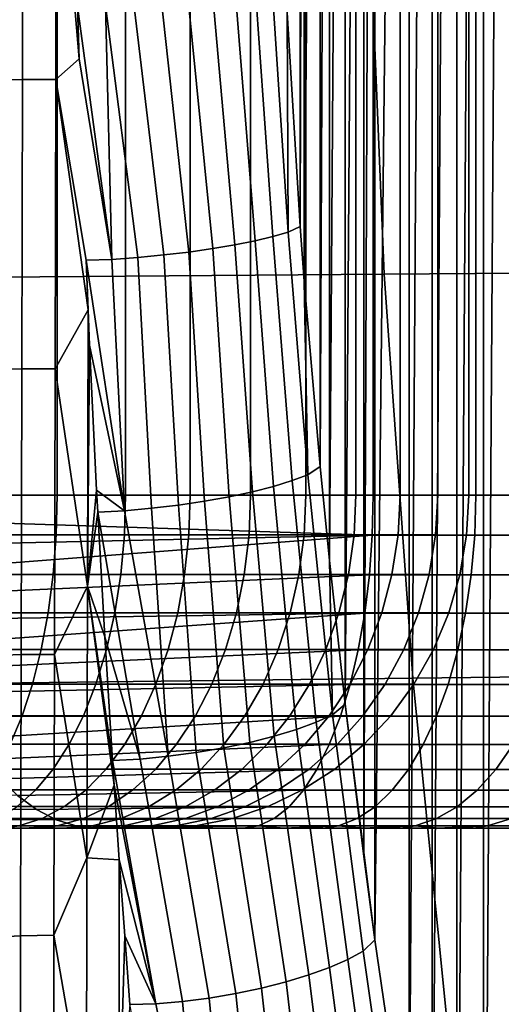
# Model space of a CAD drawing. Header units: metres. Extents: x -240 to 45, y -77 to 27.
# Tile 340 of 656: x -193.752 to -193.029, y -2.264 to -0.787. Entities that reach past the tile are written whole.
import ezdxf

# ---------------------------------------------------------------- set-up
doc = ezdxf.new("R2010")
doc.units = ezdxf.units.M
doc.layers.add('solid_102011X2', color=7, linetype='CONTINUOUS')

msp = doc.modelspace()

# ---------------------------------------------------------------- linework, layer by layer
at = {"layer": 'solid_102011X2'}
for points in [[(-193.05571, 3.146098, 274.219421), (-193.012863, 3.350034, 274.314209), (-193.055573, -3.146778, 274.219727)], [(-193.012863, 3.350034, 274.314209), (-193.012726, -3.350688, 274.314545), (-193.055573, -3.146778, 274.219727)], [(-193.095734, 2.939417, 274.130859), (-193.05571, 3.146098, 274.219421), (-193.095596, -2.94012, 274.131134)], [(-193.05571, 3.146098, 274.219421), (-193.055573, -3.146778, 274.219727), (-193.095596, -2.94012, 274.131134)], [(-193.132904, 2.730541, 274.048615), (-193.095734, 2.939417, 274.130859), (-193.132782, -2.731262, 274.048889)], [(-193.095734, 2.939417, 274.130859), (-193.095596, -2.94012, 274.131134), (-193.132782, -2.731262, 274.048889)], [(-193.132904, 2.730541, 274.048615), (-193.167099, -2.520084, 273.9729), (-193.167221, 2.519347, 273.972656)], [(-193.132904, 2.730541, 274.048615), (-193.132782, -2.731262, 274.048889), (-193.167099, -2.520084, 273.9729)], [(-193.21846, -2.167392, 273.859283), (-193.218338, 2.168066, 273.859528), (-193.167221, 2.519347, 273.972656)], [(-193.167099, -2.520084, 273.9729), (-193.21846, -2.167392, 273.859283), (-193.167221, 2.519347, 273.972656)], [(-193.235138, -2.042292, 273.822357), (-193.235672, 2.03804, 273.821198), (-193.218338, 2.168066, 273.859528)], [(-193.21846, -2.167392, 273.859283), (-193.235138, -2.042292, 273.822357), (-193.218338, 2.168066, 273.859528)], [(-193.263214, -1.8136, 273.760254), (-193.263092, 1.814524, 273.760498), (-193.235672, 2.03804, 273.821198)], [(-193.235138, -2.042292, 273.822357), (-193.263214, -1.8136, 273.760254), (-193.235672, 2.03804, 273.821198)], [(-193.286804, -1.598263, 273.708038), (-193.287247, 1.594033, 273.707062), (-193.263092, 1.814524, 273.760498)], [(-193.263214, -1.8136, 273.760254), (-193.286804, -1.598263, 273.708038), (-193.263092, 1.814524, 273.760498)], [(-193.300766, -1.457293, 273.677124), (-193.300659, 1.458608, 273.677368), (-193.287247, 1.594033, 273.707062)], [(-193.286804, -1.598263, 273.708038), (-193.300766, -1.457293, 273.677124), (-193.287247, 1.594033, 273.707062)], [(-193.915009, 1.5, 272.730133), (-193.915009, -1.5, 272.730133), (-193.221146, -1.5, 272.435608), (-193.221146, 1.5, 272.435608)], [(-193.803177, 1.5, 266.720459), (-193.69574, 1.5, 266.763794), (-193.69574, -1.5, 266.763794), (-193.803177, -1.5, 266.720459)], [(-193.69574, 1.5, 266.763794), (-193.592987, 1.5, 266.817291), (-193.592987, -1.5, 266.817291), (-193.69574, -1.5, 266.763794)], [(-193.592987, 1.5, 266.817291), (-193.495865, 1.5, 266.880432), (-193.495865, -1.5, 266.880432), (-193.592987, -1.5, 266.817291)], [(-193.495865, 1.5, 266.880432), (-193.405289, 1.5, 266.952667), (-193.405289, -1.5, 266.952667), (-193.495865, -1.5, 266.880432)], [(-193.405289, 1.5, 266.952667), (-193.322098, 1.5, 267.033264), (-193.322098, -1.5, 267.033264), (-193.405289, -1.5, 266.952667)], [(-193.322098, 1.5, 267.033264), (-193.24707, 1.5, 267.121552), (-193.24707, -1.5, 267.121552), (-193.322098, -1.5, 267.033264)], [(-193.24707, 1.5, 267.121552), (-193.180893, 1.5, 267.216614), (-193.180893, -1.5, 267.216614), (-193.24707, -1.5, 267.121552)], [(-193.067078, 1.5, 272.362305), (-193.221146, 1.5, 272.435608), (-193.221146, -1.5, 272.435608), (-193.067078, -1.5, 272.362305)], [(-193.180893, 1.5, 267.216614), (-193.124207, 1.5, 267.317657), (-193.124207, -1.5, 267.317657), (-193.180893, -1.5, 267.216614)], [(-193.124207, 1.5, 267.317657), (-193.077515, 1.5, 267.423676), (-193.077515, -1.5, 267.423676), (-193.124207, -1.5, 267.317657)], [(-192.135437, 1.5, 269.877869), (-192.135437, -1.5, 269.877869), (-193.077515, -1.5, 267.423676), (-193.077515, 1.5, 267.423676)], [(-192.91983, 1.5, 272.276154), (-193.067078, 1.5, 272.362305), (-193.067078, -1.5, 272.362305), (-192.91983, -1.5, 272.276154)], [(-193.324661, -1.179034, 273.624268), (-193.324844, 1.176504, 273.62384), (-193.300659, 1.458608, 273.677368)], [(-193.300766, -1.457293, 273.677124), (-193.324661, -1.179034, 273.624268), (-193.300659, 1.458608, 273.677368)], [(-193.330795, -1.097036, 273.610687), (-193.330673, 1.098623, 273.610962), (-193.324844, 1.176504, 273.62384)], [(-193.324661, -1.179034, 273.624268), (-193.330795, -1.097036, 273.610687), (-193.324844, 1.176504, 273.62384)], [(-193.330795, -1.097036, 273.610687), (-193.350586, -0.775712, 273.566864), (-193.330673, 1.098623, 273.610962)], [(-193.746918, -0.438985, 273.36319), (-193.74765, -0.876566, 273.405823), (-193.797043, -0.877491, 273.398987), (-193.796341, -0.439435, 273.356445)], [(-193.74765, -0.876566, 273.405823), (-193.746918, -0.438985, 273.36319), (-193.697052, -0.438937, 273.36377), (-193.697769, -0.876443, 273.406525)], [(-193.697769, -0.876443, 273.406525), (-193.697052, -0.438937, 273.36377), (-193.662949, -0.845207, 273.399261)], [(-193.697052, -0.438937, 273.36377), (-193.665161, -0.766594, 273.390167), (-193.662949, -0.845207, 273.399261)], [(-193.229675, -0.560741, 333.786224), (-194.911926, -0.566999, 332.223724), (-194.886261, -1.181712, 332.200592), (-193.204575, -1.168671, 333.763092)], [(-191.527008, -0.554554, 335.337036), (-193.229675, -0.560741, 333.786224), (-193.204575, -1.168671, 333.763092), (-191.502487, -1.155777, 335.313904)], [(-193.398148, -0.743397, 273.490936), (-193.372864, -0.738516, 273.524963), (-193.348999, -1.105327, 273.576691), (-193.37175, -1.111993, 273.545166)], [(-193.372864, -0.738516, 273.524963), (-193.352737, -0.732893, 273.562134), (-193.350586, -0.775712, 273.566864), (-193.348999, -1.105327, 273.576691)], [(-193.499176, -0.75647, 273.414886), (-193.46196, -0.752466, 273.435364), (-193.428818, -1.124516, 273.492401), (-193.462158, -1.130157, 273.472076)], [(-193.46196, -0.752466, 273.435364), (-193.428055, -0.748079, 273.460876), (-193.398499, -1.118427, 273.516907), (-193.428818, -1.124516, 273.492401)], [(-193.428055, -0.748079, 273.460876), (-193.398148, -0.743397, 273.490936), (-193.37175, -1.111993, 273.545166), (-193.398499, -1.118427, 273.516907)], [(-193.622986, -0.765425, 273.387482), (-193.613739, -1.146428, 273.438507), (-193.665161, -0.766594, 273.390167)], [(-193.613739, -1.146428, 273.438507), (-193.662949, -0.845207, 273.399261), (-193.665161, -0.766594, 273.390167)], [(-193.622986, -0.765425, 273.387482), (-193.580505, -0.763016, 273.390717), (-193.535599, -1.13971, 273.445343), (-193.574402, -1.143457, 273.439362)], [(-193.622986, -0.765425, 273.387482), (-193.574402, -1.143457, 273.439362), (-193.613739, -1.146428, 273.438507)], [(-193.580505, -0.763016, 273.390717), (-193.538956, -0.760011, 273.399902), (-193.497955, -1.135251, 273.456299), (-193.535599, -1.13971, 273.445343)], [(-193.538956, -0.760011, 273.399902), (-193.499176, -0.75647, 273.414886), (-193.462158, -1.130157, 273.472076), (-193.497955, -1.135251, 273.456299)], [(-193.348999, -1.105327, 273.576691), (-193.350586, -0.775712, 273.566864), (-193.330795, -1.097036, 273.610687)], [(-193.613739, -1.146428, 273.438507), (-193.652435, -1.147471, 273.442505), (-193.697769, -0.876443, 273.406525), (-193.662949, -0.845207, 273.399261)], [(-193.74765, -0.876566, 273.405823), (-193.748672, -1.31073, 273.47644), (-193.79805, -1.312171, 273.469513), (-193.797043, -0.877491, 273.398987)], [(-193.748672, -1.31073, 273.47644), (-193.74765, -0.876566, 273.405823), (-193.697769, -0.876443, 273.406525), (-193.698807, -1.310483, 273.477325)], [(-193.698807, -1.310483, 273.477325), (-193.697769, -0.876443, 273.406525), (-193.649368, -1.222087, 273.45517)], [(-193.697769, -0.876443, 273.406525), (-193.652435, -1.147471, 273.442505), (-193.649368, -1.222087, 273.45517)], [(-193.348999, -1.105327, 273.576691), (-193.319336, -1.469421, 273.642792), (-193.342926, -1.478387, 273.610687), (-193.37175, -1.111993, 273.545166)], [(-193.348999, -1.105327, 273.576691), (-193.330795, -1.097036, 273.610687), (-193.324661, -1.179034, 273.624268), (-193.319336, -1.469421, 273.642792)], [(-193.398499, -1.118427, 273.516907), (-193.370789, -1.487018, 273.582153), (-193.40242, -1.495154, 273.557648), (-193.428818, -1.124516, 273.492401)], [(-193.37175, -1.111993, 273.545166), (-193.342926, -1.478387, 273.610687), (-193.370789, -1.487018, 273.582153), (-193.398499, -1.118427, 273.516907)], [(-193.497955, -1.135251, 273.456299), (-193.474548, -1.50935, 273.522552), (-193.513718, -1.515147, 273.512604), (-193.535599, -1.13971, 273.445343)], [(-193.462158, -1.130157, 273.472076), (-193.43721, -1.502644, 273.537659), (-193.474548, -1.50935, 273.522552), (-193.497955, -1.135251, 273.456299)], [(-193.428818, -1.124516, 273.492401), (-193.40242, -1.495154, 273.557648), (-193.43721, -1.502644, 273.537659), (-193.462158, -1.130157, 273.472076)], [(-193.613739, -1.146428, 273.438507), (-193.59465, -1.523605, 273.50885), (-193.652435, -1.147471, 273.442505)], [(-193.652435, -1.147471, 273.442505), (-193.647064, -1.275164, 273.464661), (-193.649368, -1.222087, 273.45517)], [(-193.59465, -1.523605, 273.50885), (-193.647064, -1.275164, 273.464661), (-193.652435, -1.147471, 273.442505)], [(-193.574402, -1.143457, 273.439362), (-193.554001, -1.519929, 273.508026), (-193.59465, -1.523605, 273.50885), (-193.613739, -1.146428, 273.438507)], [(-193.535599, -1.13971, 273.445343), (-193.513718, -1.515147, 273.512604), (-193.554001, -1.519929, 273.508026), (-193.574402, -1.143457, 273.439362)], [(-191.502487, -1.155777, 335.313904), (-193.204575, -1.168671, 333.763092), (-193.16188, -1.774791, 333.723755), (-191.460785, -1.755211, 335.274567)], [(-193.204575, -1.168671, 333.763092), (-194.886261, -1.181712, 332.200592), (-194.84259, -1.794593, 332.161224), (-193.16188, -1.774791, 333.723755)], [(-193.319336, -1.469421, 273.642792), (-193.324661, -1.179034, 273.624268), (-193.300766, -1.457293, 273.677124)], [(-193.698807, -1.310483, 273.477325), (-193.649368, -1.222087, 273.45517), (-193.65007, -1.636541, 273.544342)], [(-193.65007, -1.636541, 273.544342), (-193.649368, -1.222087, 273.45517), (-193.647064, -1.275164, 273.464661)], [(-193.65007, -1.636541, 273.544342), (-193.647064, -1.275164, 273.464661), (-193.636581, -1.492841, 273.507843)], [(-193.59465, -1.523605, 273.50885), (-193.636581, -1.492841, 273.507843), (-193.647064, -1.275164, 273.464661)], [(-193.748672, -1.31073, 273.47644), (-193.749817, -1.739532, 273.574738), (-193.799149, -1.741548, 273.567657), (-193.79805, -1.312171, 273.469513)], [(-193.749817, -1.739532, 273.574738), (-193.748672, -1.31073, 273.47644), (-193.698807, -1.310483, 273.477325), (-193.699951, -1.739092, 273.575836)], [(-193.699951, -1.739092, 273.575836), (-193.698807, -1.310483, 273.477325), (-193.65007, -1.636541, 273.544342)], [(-193.319336, -1.469421, 273.642792), (-193.300766, -1.457293, 273.677124), (-193.286804, -1.598263, 273.708038), (-193.282272, -1.829661, 273.725433)], [(-193.319336, -1.469421, 273.642792), (-193.282272, -1.829661, 273.725433), (-193.306976, -1.840981, 273.692627), (-193.342926, -1.478387, 273.610687)], [(-193.370789, -1.487018, 273.582153), (-193.336304, -1.85184, 273.663696), (-193.369659, -1.862019, 273.639252), (-193.40242, -1.495154, 273.557648)], [(-193.342926, -1.478387, 273.610687), (-193.306976, -1.840981, 273.692627), (-193.336304, -1.85184, 273.663696), (-193.370789, -1.487018, 273.582153)], [(-193.222565, -1.560268, 272.432251), (-193.221146, -1.5, 272.435608), (-193.915009, -1.5, 272.730133), (-193.914215, -1.537533, 272.728271)], [(-193.697235, -1.559609, 266.767029), (-193.804352, -1.559609, 266.723816), (-193.803177, -1.5, 266.720459), (-193.69574, -1.5, 266.763794)], [(-193.594788, -1.559609, 266.820374), (-193.697235, -1.559609, 266.767029), (-193.69574, -1.5, 266.763794), (-193.592987, -1.5, 266.817291)], [(-193.65007, -1.636541, 273.544342), (-193.636581, -1.492841, 273.507843), (-193.634857, -1.525867, 273.515015)], [(-193.59465, -1.523605, 273.50885), (-193.634857, -1.525867, 273.515015), (-193.636581, -1.492841, 273.507843)], [(-193.497955, -1.559609, 266.883331), (-193.594788, -1.559609, 266.820374), (-193.592987, -1.5, 266.817291), (-193.495865, -1.5, 266.880432)], [(-193.407639, -1.559609, 266.955322), (-193.497955, -1.559609, 266.883331), (-193.495865, -1.5, 266.880432), (-193.405289, -1.5, 266.952667)], [(-193.43721, -1.502644, 273.537659), (-193.406372, -1.871313, 273.619751), (-193.445694, -1.879534, 273.605591), (-193.474548, -1.50935, 273.522552)], [(-193.40242, -1.495154, 273.557648), (-193.369659, -1.862019, 273.639252), (-193.406372, -1.871313, 273.619751), (-193.43721, -1.502644, 273.537659)], [(-193.324707, -1.559609, 267.035706), (-193.407639, -1.559609, 266.955322), (-193.405289, -1.5, 266.952667), (-193.322098, -1.5, 267.033264)], [(-193.249893, -1.559609, 267.123718), (-193.324707, -1.559609, 267.035706), (-193.322098, -1.5, 267.033264), (-193.24707, -1.5, 267.121552)], [(-193.183914, -1.559609, 267.218506), (-193.249893, -1.559609, 267.123718), (-193.24707, -1.5, 267.121552), (-193.180893, -1.5, 267.216614)], [(-193.222565, -1.560268, 272.432251), (-193.068787, -1.560268, 272.3591), (-193.067078, -1.5, 272.362305), (-193.221146, -1.5, 272.435608)], [(-193.127396, -1.559609, 267.319244), (-193.183914, -1.559609, 267.218506), (-193.180893, -1.5, 267.216614), (-193.124207, -1.5, 267.317657)], [(-193.080917, -1.560268, 267.424988), (-193.127396, -1.559609, 267.319244), (-193.124207, -1.5, 267.317657), (-193.077515, -1.5, 267.423676)], [(-193.080917, -1.560268, 267.424988), (-193.077515, -1.5, 267.423676), (-192.135437, -1.5, 269.877869), (-192.13884, -1.560268, 269.879181)], [(-193.068787, -1.560268, 272.3591), (-192.921814, -1.560268, 272.273102), (-192.91983, -1.5, 272.276154), (-193.067078, -1.5, 272.362305)], [(-193.59465, -1.523605, 273.50885), (-193.554001, -1.519929, 273.508026), (-193.528976, -1.892121, 273.59433)], [(-193.513718, -1.515147, 273.512604), (-193.486832, -1.886517, 273.597046), (-193.528976, -1.892121, 273.59433), (-193.554001, -1.519929, 273.508026)], [(-193.474548, -1.50935, 273.522552), (-193.445694, -1.879534, 273.605591), (-193.486832, -1.886517, 273.597046), (-193.513718, -1.515147, 273.512604)], [(-193.65007, -1.636541, 273.544342), (-193.634857, -1.525867, 273.515015), (-193.624374, -1.712702, 273.55835)], [(-193.528976, -1.892121, 273.59433), (-193.571259, -1.896233, 273.597473), (-193.634857, -1.525867, 273.515015), (-193.59465, -1.523605, 273.50885)], [(-193.571259, -1.896233, 273.597473), (-193.624374, -1.712702, 273.55835), (-193.634857, -1.525867, 273.515015)], [(-193.222565, -1.560268, 272.432251), (-193.914215, -1.537533, 272.728271), (-193.911819, -1.57515, 272.722626)], [(-193.222565, -1.560268, 272.432251), (-193.911819, -1.57515, 272.722626), (-193.907776, -1.6127, 272.713104)], [(-193.222565, -1.560268, 272.432251), (-193.907776, -1.6127, 272.713104), (-193.902054, -1.650001, 272.699615), (-193.226822, -1.619717, 272.422241)], [(-193.804352, -1.559609, 266.723816), (-193.697235, -1.559609, 266.767029), (-193.701752, -1.619071, 266.776855), (-193.807907, -1.619071, 266.734039)], [(-193.697235, -1.559609, 266.767029), (-193.594788, -1.559609, 266.820374), (-193.600235, -1.619071, 266.829712), (-193.701752, -1.619071, 266.776855)], [(-193.594788, -1.559609, 266.820374), (-193.497955, -1.559609, 266.883331), (-193.504288, -1.619071, 266.89209), (-193.600235, -1.619071, 266.829712)], [(-193.497955, -1.559609, 266.883331), (-193.407639, -1.559609, 266.955322), (-193.414795, -1.619071, 266.96347), (-193.504288, -1.619071, 266.89209)], [(-193.407639, -1.559609, 266.955322), (-193.324707, -1.559609, 267.035706), (-193.332596, -1.619071, 267.043121), (-193.414795, -1.619071, 266.96347)], [(-193.324707, -1.559609, 267.035706), (-193.249893, -1.559609, 267.123718), (-193.258469, -1.619071, 267.13031), (-193.332596, -1.619071, 267.043121)], [(-193.249893, -1.559609, 267.123718), (-193.183914, -1.559609, 267.218506), (-193.193085, -1.619071, 267.224274), (-193.258469, -1.619071, 267.13031)], [(-193.068787, -1.560268, 272.3591), (-193.222565, -1.560268, 272.432251), (-193.226822, -1.619717, 272.422241), (-193.073883, -1.619717, 272.349457)], [(-193.183914, -1.559609, 267.218506), (-193.127396, -1.559609, 267.319244), (-193.13707, -1.619071, 267.324066), (-193.193085, -1.619071, 267.224274)], [(-193.127396, -1.559609, 267.319244), (-193.080917, -1.560268, 267.424988), (-193.09108, -1.619658, 267.428864), (-193.13707, -1.619071, 267.324066)], [(-192.13884, -1.560268, 269.879181), (-192.149017, -1.619717, 269.883087), (-193.09108, -1.619658, 267.428864), (-193.080917, -1.560268, 267.424988)], [(-192.921814, -1.560268, 272.273102), (-193.068787, -1.560268, 272.3591), (-193.073883, -1.619717, 272.349457), (-192.927704, -1.619717, 272.263947)], [(-193.282272, -1.829661, 273.725433), (-193.286804, -1.598263, 273.708038), (-193.263214, -1.8136, 273.760254)], [(-193.226822, -1.619717, 272.422241), (-193.902054, -1.650001, 272.699615), (-193.894592, -1.686992, 272.682068), (-193.233856, -1.677415, 272.40567)], [(-193.807907, -1.619071, 266.734039), (-193.701752, -1.619071, 266.776855), (-193.709259, -1.676794, 266.793121), (-193.813797, -1.676794, 266.750977)], [(-193.701752, -1.619071, 266.776855), (-193.600235, -1.619071, 266.829712), (-193.609268, -1.676794, 266.845184), (-193.709259, -1.676794, 266.793121)], [(-193.600235, -1.619071, 266.829712), (-193.504288, -1.619071, 266.89209), (-193.514755, -1.676794, 266.906647), (-193.609268, -1.676794, 266.845184)], [(-193.504288, -1.619071, 266.89209), (-193.414795, -1.619071, 266.96347), (-193.42662, -1.676794, 266.976898), (-193.514755, -1.676794, 266.906647)], [(-193.414795, -1.619071, 266.96347), (-193.332596, -1.619071, 267.043121), (-193.345673, -1.676794, 267.055359), (-193.42662, -1.676794, 266.976898)], [(-193.332596, -1.619071, 267.043121), (-193.258469, -1.619071, 267.13031), (-193.272659, -1.676794, 267.141235), (-193.345673, -1.676794, 267.055359)], [(-193.258469, -1.619071, 267.13031), (-193.193085, -1.619071, 267.224274), (-193.208267, -1.676794, 267.233765), (-193.272659, -1.676794, 267.141235)], [(-193.073883, -1.619717, 272.349457), (-193.226822, -1.619717, 272.422241), (-193.233856, -1.677415, 272.40567), (-193.082306, -1.677415, 272.333557)], [(-193.193085, -1.619071, 267.224274), (-193.13707, -1.619071, 267.324066), (-193.153107, -1.676794, 267.332092), (-193.208267, -1.676794, 267.233765)], [(-193.13707, -1.619071, 267.324066), (-193.09108, -1.619658, 267.428864), (-193.107666, -1.676794, 267.435242), (-193.153107, -1.676794, 267.332092)], [(-192.165817, -1.677415, 269.889526), (-193.107666, -1.676794, 267.435242), (-193.09108, -1.619658, 267.428864), (-192.149017, -1.619717, 269.883087)], [(-192.927704, -1.619717, 272.263947), (-193.073883, -1.619717, 272.349457), (-193.082306, -1.677415, 272.333557), (-192.937454, -1.677415, 272.24881)], [(-193.699951, -1.739092, 273.575836), (-193.65007, -1.636541, 273.544342), (-193.651016, -2.044216, 273.658691)], [(-193.651016, -2.044216, 273.658691), (-193.65007, -1.636541, 273.544342), (-193.610306, -1.935587, 273.616486)], [(-193.65007, -1.636541, 273.544342), (-193.612762, -1.898412, 273.606293), (-193.610306, -1.935587, 273.616486)], [(-193.65007, -1.636541, 273.544342), (-193.624374, -1.712702, 273.55835), (-193.612762, -1.898412, 273.606293)], [(-193.233856, -1.677415, 272.40567), (-193.894592, -1.686992, 272.682068), (-193.885239, -1.723929, 272.659973)], [(-193.233856, -1.677415, 272.40567), (-193.885239, -1.723929, 272.659973), (-193.873795, -1.760609, 272.633026), (-193.243546, -1.732522, 272.382812)], [(-193.813797, -1.676794, 266.750977), (-193.709259, -1.676794, 266.793121), (-193.719604, -1.731933, 266.815613), (-193.82193, -1.731933, 266.774323)], [(-193.709259, -1.676794, 266.793121), (-193.609268, -1.676794, 266.845184), (-193.621735, -1.731933, 266.866547), (-193.719604, -1.731933, 266.815613)], [(-193.609268, -1.676794, 266.845184), (-193.514755, -1.676794, 266.906647), (-193.529236, -1.731933, 266.926697), (-193.621735, -1.731933, 266.866547)], [(-193.514755, -1.676794, 266.906647), (-193.42662, -1.676794, 266.976898), (-193.442963, -1.731933, 266.995483), (-193.529236, -1.731933, 266.926697)], [(-193.42662, -1.676794, 266.976898), (-193.345673, -1.676794, 267.055359), (-193.363724, -1.731933, 267.072266), (-193.442963, -1.731933, 266.995483)], [(-193.345673, -1.676794, 267.055359), (-193.272659, -1.676794, 267.141235), (-193.292267, -1.731933, 267.156342), (-193.363724, -1.731933, 267.072266)], [(-193.272659, -1.676794, 267.141235), (-193.208267, -1.676794, 267.233765), (-193.229248, -1.731933, 267.246918), (-193.292267, -1.731933, 267.156342)], [(-193.082306, -1.677415, 272.333557), (-193.233856, -1.677415, 272.40567), (-193.243546, -1.732522, 272.382812), (-193.093918, -1.732522, 272.311615)], [(-193.208267, -1.676794, 267.233765), (-193.153107, -1.676794, 267.332092), (-193.175247, -1.731933, 267.34314), (-193.229248, -1.731933, 267.246918)], [(-193.153107, -1.676794, 267.332092), (-193.107666, -1.676794, 267.435242), (-193.130783, -1.731933, 267.444122), (-193.175247, -1.731933, 267.34314)], [(-192.18898, -1.732522, 269.898438), (-193.130783, -1.731933, 267.444122), (-193.107666, -1.676794, 267.435242), (-192.165817, -1.677415, 269.889526)], [(-192.937454, -1.677415, 272.24881), (-193.082306, -1.677415, 272.333557), (-193.093918, -1.732522, 272.311615), (-192.950882, -1.732522, 272.227936)], [(-193.571259, -1.896233, 273.597473), (-193.612762, -1.898412, 273.606293), (-193.624374, -1.712702, 273.55835)], [(-193.243546, -1.732522, 272.382812), (-193.873795, -1.760609, 272.633026), (-193.860184, -1.796608, 272.600983), (-193.255768, -1.784231, 272.354004)], [(-193.82193, -1.731933, 266.774323), (-193.719604, -1.731933, 266.815613), (-193.732666, -1.783684, 266.843964), (-193.832199, -1.783684, 266.803833)], [(-193.749817, -1.739532, 273.574738), (-193.750717, -2.161417, 273.699921), (-193.800003, -2.164081, 273.692688), (-193.799149, -1.741548, 273.567657)], [(-193.750717, -2.161417, 273.699921), (-193.749817, -1.739532, 273.574738), (-193.699951, -1.739092, 273.575836), (-193.700867, -2.160699, 273.701294)], [(-193.719604, -1.731933, 266.815613), (-193.621735, -1.731933, 266.866547), (-193.637482, -1.783684, 266.893524), (-193.732666, -1.783684, 266.843964)], [(-193.700867, -2.160699, 273.701294), (-193.699951, -1.739092, 273.575836), (-193.651016, -2.044216, 273.658691)], [(-193.621735, -1.731933, 266.866547), (-193.529236, -1.731933, 266.926697), (-193.547501, -1.783684, 266.952026), (-193.637482, -1.783684, 266.893524)], [(-193.529236, -1.731933, 266.926697), (-193.442963, -1.731933, 266.995483), (-193.463577, -1.783684, 267.018921), (-193.547501, -1.783684, 266.952026)], [(-193.442963, -1.731933, 266.995483), (-193.363724, -1.731933, 267.072266), (-193.386505, -1.783684, 267.093628), (-193.463577, -1.783684, 267.018921)], [(-193.363724, -1.731933, 267.072266), (-193.292267, -1.731933, 267.156342), (-193.317001, -1.783684, 267.175385), (-193.386505, -1.783684, 267.093628)], [(-193.292267, -1.731933, 267.156342), (-193.229248, -1.731933, 267.246918), (-193.255707, -1.783684, 267.263489), (-193.317001, -1.783684, 267.175385)], [(-193.093918, -1.732522, 272.311615), (-193.243546, -1.732522, 272.382812), (-193.255768, -1.784231, 272.354004), (-193.108551, -1.784231, 272.283966)], [(-193.229248, -1.731933, 267.246918), (-193.175247, -1.731933, 267.34314), (-193.203171, -1.783684, 267.357086), (-193.255707, -1.783684, 267.263489)], [(-193.175247, -1.731933, 267.34314), (-193.130783, -1.731933, 267.444122), (-193.159927, -1.783684, 267.455292), (-193.203171, -1.783684, 267.357086)], [(-192.218201, -1.784231, 269.909637), (-193.159927, -1.783684, 267.455292), (-193.130783, -1.731933, 267.444122), (-192.18898, -1.732522, 269.898438)], [(-192.950882, -1.732522, 272.227936), (-193.093918, -1.732522, 272.311615), (-193.108551, -1.784231, 272.283966), (-192.967834, -1.784231, 272.20163)], [(-191.460785, -1.755211, 335.274567), (-193.16188, -1.774791, 333.723755), (-193.101624, -2.378159, 333.668213), (-191.401917, -2.351927, 335.219025)], [(-193.16188, -1.774791, 333.723755), (-194.84259, -1.794593, 332.161224), (-194.78096, -2.40469, 332.105682), (-193.101624, -2.378159, 333.668213)], [(-193.270355, -1.831787, 272.319672), (-193.255768, -1.784231, 272.354004), (-193.860184, -1.796608, 272.600983), (-193.844223, -1.831677, 272.563385)], [(-193.832199, -1.783684, 266.803833), (-193.732666, -1.783684, 266.843964), (-193.748245, -1.83129, 266.877777), (-193.844452, -1.83129, 266.838989)], [(-193.732666, -1.783684, 266.843964), (-193.637482, -1.783684, 266.893524), (-193.65625, -1.83129, 266.92569), (-193.748245, -1.83129, 266.877777)], [(-193.637482, -1.783684, 266.893524), (-193.547501, -1.783684, 266.952026), (-193.569275, -1.83129, 266.982239), (-193.65625, -1.83129, 266.92569)], [(-193.547501, -1.783684, 266.952026), (-193.463577, -1.783684, 267.018921), (-193.488174, -1.83129, 267.046906), (-193.569275, -1.83129, 266.982239)], [(-193.463577, -1.783684, 267.018921), (-193.386505, -1.783684, 267.093628), (-193.413681, -1.83129, 267.11908), (-193.488174, -1.83129, 267.046906)], [(-193.386505, -1.783684, 267.093628), (-193.317001, -1.783684, 267.175385), (-193.346497, -1.83129, 267.19812), (-193.413681, -1.83129, 267.11908)], [(-193.317001, -1.783684, 267.175385), (-193.255707, -1.783684, 267.263489), (-193.287262, -1.83129, 267.283264), (-193.346497, -1.83129, 267.19812)], [(-193.255707, -1.783684, 267.263489), (-193.203171, -1.783684, 267.357086), (-193.236496, -1.83129, 267.373718), (-193.287262, -1.83129, 267.283264)], [(-193.108551, -1.784231, 272.283966), (-193.255768, -1.784231, 272.354004), (-193.270355, -1.831787, 272.319672), (-193.125992, -1.831787, 272.251007)], [(-193.203171, -1.783684, 267.357086), (-193.159927, -1.783684, 267.455292), (-193.194687, -1.83129, 267.468658), (-193.236496, -1.83129, 267.373718)], [(-192.253021, -1.831787, 269.923004), (-193.194687, -1.83129, 267.468658), (-193.159927, -1.783684, 267.455292), (-192.218201, -1.784231, 269.909637)], [(-192.967834, -1.784231, 272.20163), (-193.108551, -1.784231, 272.283966), (-193.125992, -1.831787, 272.251007), (-192.988022, -1.831787, 272.170258)], [(-193.282272, -1.829661, 273.725433), (-193.263214, -1.8136, 273.760254), (-193.21846, -2.167392, 273.859283), (-193.236328, -2.184311, 273.826447)], [(-193.21846, -2.167392, 273.859283), (-193.263214, -1.8136, 273.760254), (-193.235138, -2.042292, 273.822357)], [(-193.844452, -1.83129, 266.838989), (-193.748245, -1.83129, 266.877777), (-193.766113, -1.874055, 266.916565), (-193.85849, -1.874055, 266.879303)], [(-193.270355, -1.831787, 272.319672), (-193.844223, -1.831677, 272.563385), (-193.825775, -1.865345, 272.519928)], [(-193.270355, -1.831787, 272.319672), (-193.825775, -1.865345, 272.519928), (-193.804794, -1.896922, 272.47049), (-193.287064, -1.874496, 272.280304)], [(-193.748245, -1.83129, 266.877777), (-193.65625, -1.83129, 266.92569), (-193.677765, -1.874055, 266.962555), (-193.766113, -1.874055, 266.916565)], [(-193.65625, -1.83129, 266.92569), (-193.569275, -1.83129, 266.982239), (-193.594269, -1.874055, 267.016876), (-193.677765, -1.874055, 266.962555)], [(-193.569275, -1.83129, 266.982239), (-193.488174, -1.83129, 267.046906), (-193.516388, -1.874055, 267.078979), (-193.594269, -1.874055, 267.016876)], [(-193.488174, -1.83129, 267.046906), (-193.413681, -1.83129, 267.11908), (-193.444855, -1.874055, 267.148285), (-193.516388, -1.874055, 267.078979)], [(-193.413681, -1.83129, 267.11908), (-193.346497, -1.83129, 267.19812), (-193.380341, -1.874055, 267.224182), (-193.444855, -1.874055, 267.148285)], [(-193.346497, -1.83129, 267.19812), (-193.287262, -1.83129, 267.283264), (-193.323441, -1.874055, 267.305939), (-193.380341, -1.874055, 267.224182)], [(-193.287262, -1.83129, 267.283264), (-193.236496, -1.83129, 267.373718), (-193.274704, -1.874055, 267.392792), (-193.323441, -1.874055, 267.305939)], [(-193.306976, -1.840981, 273.692627), (-193.282272, -1.829661, 273.725433), (-193.236328, -2.184311, 273.826447), (-193.259354, -2.196833, 273.79538)], [(-193.125992, -1.831787, 272.251007), (-193.270355, -1.831787, 272.319672), (-193.287064, -1.874496, 272.280304), (-193.145996, -1.874496, 272.213196)], [(-193.236496, -1.83129, 267.373718), (-193.194687, -1.83129, 267.468658), (-193.234558, -1.874055, 267.483948), (-193.274704, -1.874055, 267.392792)], [(-192.292938, -1.874496, 269.938324), (-193.234558, -1.874055, 267.483948), (-193.194687, -1.83129, 267.468658), (-192.253021, -1.831787, 269.923004)], [(-192.988022, -1.831787, 272.170258), (-193.125992, -1.831787, 272.251007), (-193.145996, -1.874496, 272.213196), (-193.011169, -1.874496, 272.134308)], [(-193.336304, -1.85184, 273.663696), (-193.306976, -1.840981, 273.692627), (-193.259354, -2.196833, 273.79538), (-193.286652, -2.20889, 273.767792)], [(-193.369659, -1.862019, 273.639252), (-193.336304, -1.85184, 273.663696), (-193.286652, -2.20889, 273.767792), (-193.317703, -2.220263, 273.744171)], [(-193.287064, -1.874496, 272.280304), (-193.804794, -1.896922, 272.47049), (-193.781235, -1.925754, 272.414978), (-193.305664, -1.911732, 272.236511)], [(-193.766113, -1.874055, 266.916565), (-193.677765, -1.874055, 266.962555), (-193.701736, -1.911355, 267.003632), (-193.786011, -1.911355, 266.959778)], [(-193.677765, -1.874055, 266.962555), (-193.594269, -1.874055, 267.016876), (-193.622086, -1.911355, 267.05545), (-193.701736, -1.911355, 267.003632)], [(-193.594269, -1.874055, 267.016876), (-193.516388, -1.874055, 267.078979), (-193.547791, -1.911355, 267.114685), (-193.622086, -1.911355, 267.05545)], [(-193.516388, -1.874055, 267.078979), (-193.444855, -1.874055, 267.148285), (-193.479553, -1.911355, 267.180786), (-193.547791, -1.911355, 267.114685)], [(-193.444855, -1.874055, 267.148285), (-193.380341, -1.874055, 267.224182), (-193.418015, -1.911355, 267.253174), (-193.479553, -1.911355, 267.180786)], [(-193.445694, -1.879534, 273.605591), (-193.406372, -1.871313, 273.619751), (-193.351944, -2.230742, 273.724945), (-193.388748, -2.240134, 273.71048)], [(-193.380341, -1.874055, 267.224182), (-193.323441, -1.874055, 267.305939), (-193.363754, -1.911355, 267.331177), (-193.418015, -1.911355, 267.253174)], [(-193.406372, -1.871313, 273.619751), (-193.369659, -1.862019, 273.639252), (-193.317703, -2.220263, 273.744171), (-193.351944, -2.230742, 273.724945)], [(-193.323441, -1.874055, 267.305939), (-193.274704, -1.874055, 267.392792), (-193.317245, -1.911355, 267.414032), (-193.363754, -1.911355, 267.331177)], [(-193.274704, -1.874055, 267.392792), (-193.234558, -1.874055, 267.483948), (-193.278961, -1.911355, 267.501007), (-193.317245, -1.911355, 267.414032)], [(-193.145996, -1.874496, 272.213196), (-193.287064, -1.874496, 272.280304), (-193.305664, -1.911732, 272.236511), (-193.168274, -1.911732, 272.171112)], [(-192.337387, -1.911732, 269.955383), (-193.278961, -1.911355, 267.501007), (-193.234558, -1.874055, 267.483948), (-192.292938, -1.874496, 269.938324)], [(-193.011169, -1.874496, 272.134308), (-193.145996, -1.874496, 272.213196), (-193.168274, -1.911732, 272.171112), (-193.036942, -1.911732, 272.094299)], [(-192.88356, -1.874496, 272.04422), (-193.011169, -1.874496, 272.134308), (-193.036942, -1.911732, 272.094299), (-192.912659, -1.911732, 272.006531)], [(-193.528976, -1.892121, 273.59433), (-193.486832, -1.886517, 273.597046), (-193.427429, -2.248268, 273.701019), (-193.467285, -2.254994, 273.696747)], [(-193.486832, -1.886517, 273.597046), (-193.445694, -1.879534, 273.605591), (-193.388748, -2.240134, 273.71048), (-193.427429, -2.248268, 273.701019)], [(-193.507568, -2.260189, 273.697754), (-193.547577, -2.263757, 273.704041), (-193.612762, -1.898412, 273.606293), (-193.571259, -1.896233, 273.597473)], [(-193.547577, -2.263757, 273.704041), (-193.610306, -1.935587, 273.616486), (-193.612762, -1.898412, 273.606293)], [(-193.571259, -1.896233, 273.597473), (-193.528976, -1.892121, 273.59433), (-193.467285, -2.254994, 273.696747), (-193.507568, -2.260189, 273.697754)], [(-193.786011, -1.911355, 266.959778), (-193.701736, -1.911355, 267.003632), (-193.727798, -1.942644, 267.048309), (-193.807648, -1.942644, 267.006744)], [(-193.305664, -1.911732, 272.236511), (-193.781235, -1.925754, 272.414978), (-193.755234, -1.950956, 272.35376), (-193.325882, -1.942952, 272.188873)], [(-193.701736, -1.911355, 267.003632), (-193.622086, -1.911355, 267.05545), (-193.652328, -1.942644, 267.097382), (-193.727798, -1.942644, 267.048309)], [(-193.622086, -1.911355, 267.05545), (-193.547791, -1.911355, 267.114685), (-193.58194, -1.942644, 267.153503), (-193.652328, -1.942644, 267.097382)], [(-193.547791, -1.911355, 267.114685), (-193.479553, -1.911355, 267.180786), (-193.517288, -1.942644, 267.216156), (-193.58194, -1.942644, 267.153503)], [(-193.479553, -1.911355, 267.180786), (-193.418015, -1.911355, 267.253174), (-193.458984, -1.942644, 267.284729), (-193.517288, -1.942644, 267.216156)], [(-193.418015, -1.911355, 267.253174), (-193.363754, -1.911355, 267.331177), (-193.407562, -1.942644, 267.358643), (-193.458984, -1.942644, 267.284729)], [(-193.363754, -1.911355, 267.331177), (-193.317245, -1.911355, 267.414032), (-193.36351, -1.942644, 267.437134), (-193.407562, -1.942644, 267.358643)], [(-193.317245, -1.911355, 267.414032), (-193.278961, -1.911355, 267.501007), (-193.327225, -1.942644, 267.519531), (-193.36351, -1.942644, 267.437134)], [(-192.385696, -1.942952, 269.973938), (-193.327225, -1.942644, 267.519531), (-193.278961, -1.911355, 267.501007), (-192.337387, -1.911732, 269.955383)], [(-193.168274, -1.911732, 272.171112), (-193.305664, -1.911732, 272.236511), (-193.325882, -1.942952, 272.188873), (-193.192474, -1.942952, 272.125397)], [(-193.036942, -1.911732, 272.094299), (-193.168274, -1.911732, 272.171112), (-193.192474, -1.942952, 272.125397), (-193.064957, -1.942952, 272.050781)], [(-192.912659, -1.911732, 272.006531), (-193.036942, -1.911732, 272.094299), (-193.064957, -1.942952, 272.050781), (-192.944275, -1.942952, 271.965576)], [(-193.651016, -2.044216, 273.658691), (-193.610306, -1.935587, 273.616486), (-193.602615, -2.04749, 273.648315)], [(-193.547577, -2.263757, 273.704041), (-193.602615, -2.04749, 273.648315), (-193.610306, -1.935587, 273.616486)], [(-193.72702, -1.971709, 272.287292), (-193.755234, -1.950956, 272.35376), (-194.653366, -1.942644, 270.060303), (-194.601913, -1.967465, 270.040558)], [(-193.807648, -1.942644, 267.006744), (-193.727798, -1.942644, 267.048309), (-193.755569, -1.967465, 267.095886), (-193.830704, -1.967465, 267.056793)], [(-193.727798, -1.942644, 267.048309), (-193.652328, -1.942644, 267.097382), (-193.68457, -1.967465, 267.142059), (-193.755569, -1.967465, 267.095886)], [(-193.325882, -1.942952, 272.188873), (-193.755234, -1.950956, 272.35376), (-193.72702, -1.971709, 272.287292), (-193.347427, -1.967701, 272.138092)], [(-193.652328, -1.942644, 267.097382), (-193.58194, -1.942644, 267.153503), (-193.618332, -1.967465, 267.194885), (-193.68457, -1.967465, 267.142059)], [(-193.58194, -1.942644, 267.153503), (-193.517288, -1.942644, 267.216156), (-193.55751, -1.967465, 267.253815), (-193.618332, -1.967465, 267.194885)], [(-193.517288, -1.942644, 267.216156), (-193.458984, -1.942644, 267.284729), (-193.502655, -1.967465, 267.318359), (-193.55751, -1.967465, 267.253815)], [(-193.458984, -1.942644, 267.284729), (-193.407562, -1.942644, 267.358643), (-193.454269, -1.967465, 267.387878), (-193.502655, -1.967465, 267.318359)], [(-193.407562, -1.942644, 267.358643), (-193.36351, -1.942644, 267.437134), (-193.412811, -1.967465, 267.461761), (-193.454269, -1.967465, 267.387878)], [(-193.36351, -1.942644, 267.437134), (-193.327225, -1.942644, 267.519531), (-193.378677, -1.967465, 267.539276), (-193.412811, -1.967465, 267.461761)], [(-192.43718, -1.967701, 269.993683), (-193.378677, -1.967465, 267.539276), (-193.327225, -1.942644, 267.519531), (-192.385696, -1.942952, 269.973938)], [(-193.192474, -1.942952, 272.125397), (-193.325882, -1.942952, 272.188873), (-193.347427, -1.967701, 272.138092), (-193.218262, -1.967701, 272.07666)], [(-193.064957, -1.942952, 272.050781), (-193.192474, -1.942952, 272.125397), (-193.218262, -1.967701, 272.07666), (-193.094818, -1.967701, 272.004425)], [(-192.944275, -1.942952, 271.965576), (-193.064957, -1.942952, 272.050781), (-193.094818, -1.967701, 272.004425), (-192.977966, -1.967701, 271.921936)], [(-193.697037, -1.987187, 272.216614), (-193.72702, -1.971709, 272.287292), (-194.601913, -1.967465, 270.040558), (-194.54805, -1.985456, 270.019867)], [(-193.755569, -1.967465, 267.095886), (-193.68457, -1.967465, 267.142059), (-193.718323, -1.985456, 267.188873), (-193.784653, -1.985456, 267.145721)], [(-193.347427, -1.967701, 272.138092), (-193.72702, -1.971709, 272.287292), (-193.697037, -1.987187, 272.216614), (-193.36998, -1.985615, 272.084961)], [(-193.68457, -1.967465, 267.142059), (-193.618332, -1.967465, 267.194885), (-193.656448, -1.985456, 267.23819), (-193.718323, -1.985456, 267.188873)], [(-193.618332, -1.967465, 267.194885), (-193.55751, -1.967465, 267.253815), (-193.599609, -1.985456, 267.293274), (-193.656448, -1.985456, 267.23819)], [(-193.55751, -1.967465, 267.253815), (-193.502655, -1.967465, 267.318359), (-193.548355, -1.985456, 267.353577), (-193.599609, -1.985456, 267.293274)], [(-193.502655, -1.967465, 267.318359), (-193.454269, -1.967465, 267.387878), (-193.503159, -1.985456, 267.418518), (-193.548355, -1.985456, 267.353577)], [(-193.454269, -1.967465, 267.387878), (-193.412811, -1.967465, 267.461761), (-193.464432, -1.985456, 267.487518), (-193.503159, -1.985456, 267.418518)], [(-193.412811, -1.967465, 267.461761), (-193.378677, -1.967465, 267.539276), (-193.432541, -1.985456, 267.559967), (-193.464432, -1.985456, 267.487518)], [(-192.491074, -1.985615, 270.014374), (-193.432541, -1.985456, 267.559967), (-193.378677, -1.967465, 267.539276), (-192.43718, -1.967701, 269.993683)], [(-193.218262, -1.967701, 272.07666), (-193.347427, -1.967701, 272.138092), (-193.36998, -1.985615, 272.084961), (-193.24527, -1.985615, 272.025635)], [(-193.094818, -1.967701, 272.004425), (-193.218262, -1.967701, 272.07666), (-193.24527, -1.985615, 272.025635), (-193.126068, -1.985615, 271.955872)], [(-192.977966, -1.967701, 271.921936), (-193.094818, -1.967701, 272.004425), (-193.126068, -1.985615, 271.955872), (-193.013245, -1.985615, 271.876221)], [(-193.665817, -1.996752, 272.143005), (-193.697037, -1.987187, 272.216614), (-194.54805, -1.985456, 270.019867), (-194.492554, -1.996354, 269.998566)], [(-193.784653, -1.985456, 267.145721), (-193.718323, -1.985456, 267.188873), (-193.753098, -1.996354, 267.237091), (-193.814621, -1.996354, 267.197083)], [(-193.718323, -1.985456, 267.188873), (-193.656448, -1.985456, 267.23819), (-193.695709, -1.996354, 267.282837), (-193.753098, -1.996354, 267.237091)], [(-193.36998, -1.985615, 272.084961), (-193.697037, -1.987187, 272.216614), (-193.665817, -1.996752, 272.143005), (-193.393219, -1.996434, 272.030243)], [(-193.656448, -1.985456, 267.23819), (-193.599609, -1.985456, 267.293274), (-193.643005, -1.996354, 267.333923), (-193.695709, -1.996354, 267.282837)], [(-193.599609, -1.985456, 267.293274), (-193.548355, -1.985456, 267.353577), (-193.595459, -1.996354, 267.389832), (-193.643005, -1.996354, 267.333923)], [(-193.548355, -1.985456, 267.353577), (-193.503159, -1.985456, 267.418518), (-193.553543, -1.996354, 267.450073), (-193.595459, -1.996354, 267.389832)], [(-193.503159, -1.985456, 267.418518), (-193.464432, -1.985456, 267.487518), (-193.517624, -1.996354, 267.514099), (-193.553543, -1.996354, 267.450073)], [(-193.464432, -1.985456, 267.487518), (-193.432541, -1.985456, 267.559967), (-193.488037, -1.996354, 267.581268), (-193.517624, -1.996354, 267.514099)], [(-192.491074, -1.985615, 270.014374), (-192.546585, -1.996434, 270.035706), (-193.488037, -1.996354, 267.581268), (-193.432541, -1.985456, 267.559967)], [(-193.24527, -1.985615, 272.025635), (-193.36998, -1.985615, 272.084961), (-193.393219, -1.996434, 272.030243), (-193.273087, -1.996434, 271.973083)], [(-193.126068, -1.985615, 271.955872), (-193.24527, -1.985615, 272.025635), (-193.273087, -1.996434, 271.973083), (-193.158264, -1.996434, 271.905884)], [(-193.013245, -1.985615, 271.876221), (-193.126068, -1.985615, 271.955872), (-193.158264, -1.996434, 271.905884), (-193.049576, -1.996434, 271.829163)], [(-192.907608, -1.985615, 271.787262), (-193.013245, -1.985615, 271.876221), (-193.049576, -1.996434, 271.829163), (-192.94783, -1.996434, 271.743439)], [(-197.411499, -2, 268.344208), (-197.898102, -2, 268.054932), (-193.687714, -2, 267.374329), (-193.661606, -2, 267.403748)], [(-197.898102, -2, 268.054932), (-193.715439, -2, 267.346466), (-193.687714, -2, 267.374329)], [(-197.898102, -2, 268.054932), (-193.74472, -2, 267.320129), (-193.715439, -2, 267.346466)], [(-197.898102, -2, 268.054932), (-193.77536, -2, 267.295563), (-193.74472, -2, 267.320129)], [(-196.92131, -2, 268.635773), (-197.411499, -2, 268.344208), (-193.558914, -2, 267.567657), (-193.544312, -2, 267.602844)], [(-197.411499, -2, 268.344208), (-193.575531, -2, 267.533142), (-193.558914, -2, 267.567657)], [(-197.411499, -2, 268.344208), (-193.594177, -2, 267.499268), (-193.575531, -2, 267.533142)], [(-197.411499, -2, 268.344208), (-193.614761, -2, 267.466339), (-193.594177, -2, 267.499268)], [(-197.411499, -2, 268.344208), (-193.637283, -2, 267.434418), (-193.614761, -2, 267.466339)], [(-197.411499, -2, 268.344208), (-193.661606, -2, 267.403748), (-193.637283, -2, 267.434418)], [(-196.840591, -2, 268.68924), (-196.92131, -2, 268.635773), (-193.544312, -2, 267.602844), (-192.602234, -2, 270.057068)], [(-196.764236, -2, 268.751312), (-196.840591, -2, 268.68924), (-192.602234, -2, 270.057068)], [(-196.693497, -2, 268.821533), (-196.764236, -2, 268.751312), (-192.602234, -2, 270.057068)], [(-196.630875, -2, 268.89743), (-196.693497, -2, 268.821533), (-192.602234, -2, 270.057068)], [(-196.576019, -2, 268.979156), (-196.630875, -2, 268.89743), (-192.602234, -2, 270.057068)], [(-196.529556, -2, 269.065887), (-196.576019, -2, 268.979156), (-192.602234, -2, 270.057068)], [(-196.529556, -2, 269.065887), (-192.602234, -2, 270.057068), (-194.968048, -2, 269.493134)], [(-192.602234, -2, 270.057068), (-194.88913, -2, 269.519653), (-194.968048, -2, 269.493134)], [(-192.602234, -2, 270.057068), (-194.813629, -2, 269.554138), (-194.88913, -2, 269.519653)], [(-192.602234, -2, 270.057068), (-194.742096, -2, 269.596222), (-194.813629, -2, 269.554138)], [(-192.602234, -2, 270.057068), (-194.67511, -2, 269.645691), (-194.742096, -2, 269.596222)], [(-192.602234, -2, 270.057068), (-194.61351, -2, 269.701965), (-194.67511, -2, 269.645691)], [(-192.602234, -2, 270.057068), (-194.558167, -2, 269.764282), (-194.61351, -2, 269.701965)], [(-192.602234, -2, 270.057068), (-194.509857, -2, 269.831604), (-194.558167, -2, 269.764282)], [(-192.602234, -2, 270.057068), (-194.469116, -2, 269.902893), (-194.509857, -2, 269.831604)], [(-194.492554, -1.996354, 269.998566), (-194.436279, -2, 269.97699), (-193.633774, -2, 272.067596), (-193.665817, -1.996752, 272.143005)], [(-192.579651, -2, 270.119965), (-194.436279, -2, 269.97699), (-194.469116, -2, 269.902893), (-192.602234, -2, 270.057068)], [(-193.416504, -2, 271.975372), (-193.633774, -2, 272.067596), (-194.436279, -2, 269.97699)], [(-193.355576, -2, 271.947906), (-193.416504, -2, 271.975372), (-194.436279, -2, 269.97699)], [(-193.295807, -2, 271.917633), (-193.355576, -2, 271.947906), (-194.436279, -2, 269.97699)], [(-193.237122, -2, 271.884583), (-193.295807, -2, 271.917633), (-194.436279, -2, 269.97699)], [(-193.179825, -2, 271.848816), (-193.237122, -2, 271.884583), (-194.436279, -2, 269.97699)], [(-193.123993, -2, 271.810364), (-193.179825, -2, 271.848816), (-194.436279, -2, 269.97699)], [(-193.069901, -2, 271.769379), (-193.123993, -2, 271.810364), (-194.436279, -2, 269.97699)], [(-193.017593, -2, 271.725861), (-193.069901, -2, 271.769379), (-194.436279, -2, 269.97699)], [(-192.967346, -2, 271.680054), (-193.017593, -2, 271.725861), (-194.436279, -2, 269.97699)], [(-192.919159, -2, 271.631989), (-192.967346, -2, 271.680054), (-194.436279, -2, 269.97699)], [(-192.873276, -2, 271.581848), (-192.919159, -2, 271.631989), (-194.436279, -2, 269.97699)], [(-192.829727, -2, 271.529663), (-192.873276, -2, 271.581848), (-194.436279, -2, 269.97699)], [(-192.78862, -2, 271.475677), (-192.829727, -2, 271.529663), (-194.436279, -2, 269.97699)], [(-192.75, -2, 271.41983), (-192.78862, -2, 271.475677), (-194.436279, -2, 269.97699)], [(-192.713959, -2, 271.362335), (-192.75, -2, 271.41983), (-194.436279, -2, 269.97699)], [(-192.680527, -2, 271.303223), (-192.713959, -2, 271.362335), (-194.436279, -2, 269.97699)], [(-192.649811, -2, 271.242645), (-192.680527, -2, 271.303223), (-194.436279, -2, 269.97699)], [(-192.621841, -2, 271.180695), (-192.649811, -2, 271.242645), (-194.436279, -2, 269.97699)], [(-192.59671, -2, 271.117554), (-192.621841, -2, 271.180695), (-194.436279, -2, 269.97699)], [(-192.574478, -2, 271.053375), (-192.59671, -2, 271.117554), (-194.436279, -2, 269.97699)], [(-192.555176, -2, 270.988251), (-192.574478, -2, 271.053375), (-194.436279, -2, 269.97699)], [(-192.538849, -2, 270.922394), (-192.555176, -2, 270.988251), (-194.436279, -2, 269.97699)], [(-192.525528, -2, 270.855835), (-192.538849, -2, 270.922394), (-194.436279, -2, 269.97699)], [(-192.515213, -2, 270.788757), (-192.525528, -2, 270.855835), (-194.436279, -2, 269.97699)], [(-192.50795, -2, 270.721191), (-192.515213, -2, 270.788757), (-194.436279, -2, 269.97699)], [(-192.503754, -2, 270.653351), (-192.50795, -2, 270.721191), (-194.436279, -2, 269.97699)], [(-192.502625, -2, 270.585297), (-192.503754, -2, 270.653351), (-194.436279, -2, 269.97699)], [(-192.504593, -2, 270.517334), (-192.502625, -2, 270.585297), (-194.436279, -2, 269.97699)], [(-192.509644, -2, 270.449493), (-192.504593, -2, 270.517334), (-194.436279, -2, 269.97699)], [(-192.517731, -2, 270.382141), (-192.509644, -2, 270.449493), (-194.436279, -2, 269.97699)], [(-192.528839, -2, 270.315247), (-192.517731, -2, 270.382141), (-194.436279, -2, 269.97699)], [(-192.542923, -2, 270.249176), (-192.528839, -2, 270.315247), (-194.436279, -2, 269.97699)], [(-192.559891, -2, 270.18399), (-192.542923, -2, 270.249176), (-194.436279, -2, 269.97699)], [(-192.579651, -2, 270.119965), (-192.559891, -2, 270.18399), (-194.436279, -2, 269.97699)], [(-193.753098, -1.996354, 267.237091), (-193.695709, -1.996354, 267.282837), (-193.74472, -2, 267.320129), (-193.77536, -2, 267.295563)], [(-193.695709, -1.996354, 267.282837), (-193.715439, -2, 267.346466), (-193.74472, -2, 267.320129)], [(-193.695709, -1.996354, 267.282837), (-193.643005, -1.996354, 267.333923), (-193.687714, -2, 267.374329), (-193.715439, -2, 267.346466)], [(-193.595459, -1.996354, 267.389832), (-193.661606, -2, 267.403748), (-193.687714, -2, 267.374329), (-193.643005, -1.996354, 267.333923)], [(-193.393219, -1.996434, 272.030243), (-193.665817, -1.996752, 272.143005), (-193.633774, -2, 272.067596)], [(-193.595459, -1.996354, 267.389832), (-193.637283, -2, 267.434418), (-193.661606, -2, 267.403748)], [(-193.595459, -1.996354, 267.389832), (-193.553543, -1.996354, 267.450073), (-193.614761, -2, 267.466339), (-193.637283, -2, 267.434418)], [(-193.393219, -1.996434, 272.030243), (-193.633774, -2, 272.067596), (-193.416504, -2, 271.975372)], [(-193.553543, -1.996354, 267.450073), (-193.594177, -2, 267.499268), (-193.614761, -2, 267.466339)], [(-193.553543, -1.996354, 267.450073), (-193.517624, -1.996354, 267.514099), (-193.575531, -2, 267.533142), (-193.594177, -2, 267.499268)], [(-193.517624, -1.996354, 267.514099), (-193.558914, -2, 267.567657), (-193.575531, -2, 267.533142)], [(-193.517624, -1.996354, 267.514099), (-193.488037, -1.996354, 267.581268), (-193.544312, -2, 267.602844), (-193.558914, -2, 267.567657)], [(-192.546585, -1.996434, 270.035706), (-192.602234, -2, 270.057068), (-193.544312, -2, 267.602844), (-193.488037, -1.996354, 267.581268)], [(-193.393219, -1.996434, 272.030243), (-193.416504, -2, 271.975372), (-193.355576, -2, 271.947906)], [(-193.273087, -1.996434, 271.973083), (-193.393219, -1.996434, 272.030243), (-193.355576, -2, 271.947906)], [(-193.273087, -1.996434, 271.973083), (-193.355576, -2, 271.947906), (-193.295807, -2, 271.917633)], [(-193.273087, -1.996434, 271.973083), (-193.295807, -2, 271.917633), (-193.237122, -2, 271.884583)], [(-193.158264, -1.996434, 271.905884), (-193.273087, -1.996434, 271.973083), (-193.237122, -2, 271.884583)], [(-193.158264, -1.996434, 271.905884), (-193.237122, -2, 271.884583), (-193.179825, -2, 271.848816)], [(-193.158264, -1.996434, 271.905884), (-193.179825, -2, 271.848816), (-193.123993, -2, 271.810364)], [(-193.049576, -1.996434, 271.829163), (-193.158264, -1.996434, 271.905884), (-193.123993, -2, 271.810364)], [(-193.049576, -1.996434, 271.829163), (-193.123993, -2, 271.810364), (-193.069901, -2, 271.769379)], [(-192.94783, -1.996434, 271.743439), (-193.049576, -1.996434, 271.829163), (-193.069901, -2, 271.769379), (-193.017593, -2, 271.725861)], [(-193.700867, -2.160699, 273.701294), (-193.651016, -2.044216, 273.658691), (-193.651474, -2.444361, 273.797424)], [(-193.651016, -2.044216, 273.658691), (-193.602615, -2.04749, 273.648315), (-193.602737, -2.448641, 273.78775), (-193.651474, -2.444361, 273.797424)], [(-193.602737, -2.448641, 273.78775), (-193.602615, -2.04749, 273.648315), (-193.59433, -2.161597, 273.682587)], [(-193.547577, -2.263757, 273.704041), (-193.59433, -2.161597, 273.682587), (-193.602615, -2.04749, 273.648315)], [(-193.750717, -2.161417, 273.699921), (-193.750977, -2.574968, 273.851135), (-193.800201, -2.578364, 273.843781), (-193.800003, -2.164081, 273.692688)], [(-193.750977, -2.574968, 273.851135), (-193.750717, -2.161417, 273.699921), (-193.700867, -2.160699, 273.701294), (-193.701141, -2.573875, 273.852783)], [(-193.701141, -2.573875, 273.852783), (-193.700867, -2.160699, 273.701294), (-193.651474, -2.444361, 273.797424)], [(-193.602737, -2.448641, 273.78775), (-193.59433, -2.161597, 273.682587), (-193.586441, -2.264793, 273.715118)], [(-193.547577, -2.263757, 273.704041), (-193.586441, -2.264793, 273.715118), (-193.59433, -2.161597, 273.682587)], [(-193.18634, -2.535129, 273.937775), (-193.236328, -2.184311, 273.826447), (-193.21846, -2.167392, 273.859283), (-193.167099, -2.520084, 273.9729)], [(-193.21077, -2.549884, 273.905823), (-193.259354, -2.196833, 273.79538), (-193.236328, -2.184311, 273.826447), (-193.18634, -2.535129, 273.937775)], [(-193.239899, -2.564031, 273.877747), (-193.286652, -2.20889, 273.767792), (-193.259354, -2.196833, 273.79538), (-193.21077, -2.549884, 273.905823)], [(-193.273117, -2.577282, 273.854156), (-193.317703, -2.220263, 273.744171), (-193.286652, -2.20889, 273.767792), (-193.239899, -2.564031, 273.877747)], [(-193.34903, -2.600037, 273.822144), (-193.388748, -2.240134, 273.71048), (-193.351944, -2.230742, 273.724945), (-193.309738, -2.589366, 273.83548)], [(-193.309738, -2.589366, 273.83548), (-193.351944, -2.230742, 273.724945), (-193.317703, -2.220263, 273.744171), (-193.273117, -2.577282, 273.854156)], [(-193.390198, -2.609076, 273.814392), (-193.427429, -2.248268, 273.701019), (-193.388748, -2.240134, 273.71048), (-193.34903, -2.600037, 273.822144)], [(-193.474731, -2.621563, 273.816223), (-193.547577, -2.263757, 273.704041), (-193.507568, -2.260189, 273.697754)], [(-193.474731, -2.621563, 273.816223), (-193.507568, -2.260189, 273.697754), (-193.467285, -2.254994, 273.696747), (-193.432388, -2.616301, 273.812408)], [(-193.432388, -2.616301, 273.812408), (-193.467285, -2.254994, 273.696747), (-193.427429, -2.248268, 273.701019), (-193.390198, -2.609076, 273.814392)], [(-193.474731, -2.621563, 273.816223), (-193.516388, -2.624756, 273.825745), (-193.586441, -2.264793, 273.715118), (-193.547577, -2.263757, 273.704041)]]:
    msp.add_3dface(points, dxfattribs=at)

doc.saveas('drawing.dxf')
